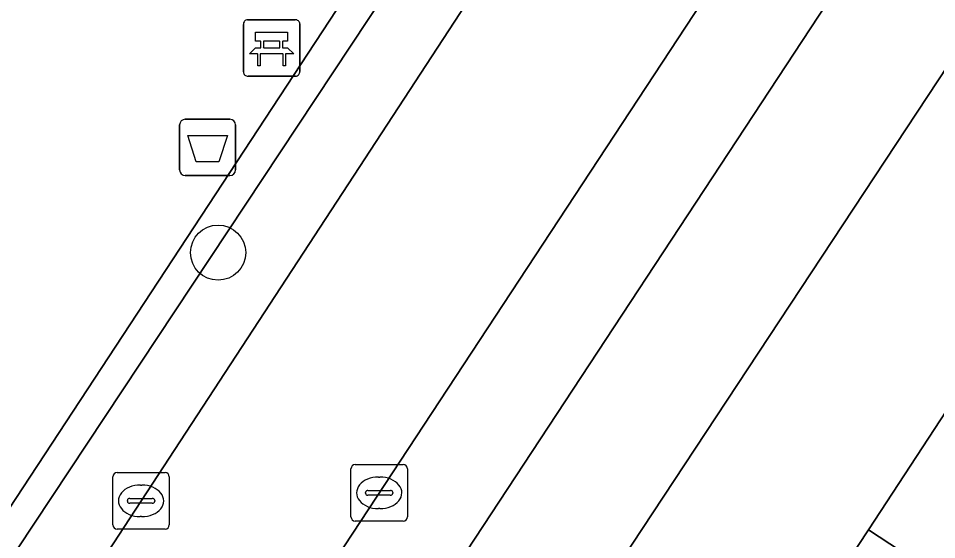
# Model space of a CAD drawing. Extents: x 159279 to 160377, y 384531 to 385888.
# Drawn here: x 160044.05 to 160060.32, y 384678.69 to 384687.94 of the extents above; entities that cross this region are included whole.
import ezdxf

# ---------------------------------------------------------------- set-up
doc = ezdxf.new("R2010")
doc.units = 0
for name, color, linetype in [('IMGEO_Afvalbak', 7, 'Continuous'), ('IMGEO_Bank', 7, 'Continuous'), ('IMGEO_Boom', 7, 'Continuous'), ('IMGEO_Erf', 7, 'Continuous'), ('IMGEO_Groenvoorziening', 7, 'Continuous'), ('IMGEO_Haag', 7, 'Continuous'), ('IMGEO_Hek', 7, 'Continuous'), ('IMGEO_Kolk', 7, 'Continuous'), ('IMGEO_Pand', 7, 'Continuous'), ('IMGEO_Parkeervlak_open', 7, 'Continuous'), ('IMGEO_Rijbaan_lokaal_open', 7, 'Continuous'), ('IMGEO_Terreindeel_open', 7, 'Continuous'), ('IMGEO_Voetpad_open', 7, 'Continuous')]:
    doc.layers.add(name, color=color, linetype=linetype)

msp = doc.modelspace()

# ---------------------------------------------------------------- linework, layer by layer
at = {"layer": 'IMGEO_Afvalbak'}
for p, q in [((160047.006, 384686.147), (160047.796, 384686.147)), ((160047.796, 384686.147), (160047.006, 384686.147)), ((160046.906, 384685.247), (160046.906, 384686.047)), ((160046.906, 384686.047), (160046.906, 384685.247)), ((160047.896, 384686.047), (160047.896, 384685.247)), ((160047.896, 384685.247), (160047.896, 384686.047)), ((160047.796, 384685.147), (160047.006, 384685.147)), ((160047.006, 384685.147), (160047.796, 384685.147))]:
    msp.add_line(p, q, dxfattribs=at)
msp.add_lwpolyline([(160047.049, 384685.861), (160047.753, 384685.861), (160047.604, 384685.391), (160047.198, 384685.391), (160047.049, 384685.861)], dxfattribs=at)
for centre, start, end in [((160047.006, 384686.047), 90, 180), ((160047.006, 384686.047), 90, 180), ((160047.796, 384686.047), 0, 90), ((160047.796, 384686.047), 360, 90), ((160047.006, 384685.247), 180, 270), ((160047.006, 384685.247), 180, 270), ((160047.796, 384685.247), 270, 0), ((160047.796, 384685.247), 270, 0)]:
    msp.add_arc(centre, 0.1, start, end, dxfattribs=at)
at = {"layer": 'IMGEO_Bank'}
for p, q in [((160048.112, 384687.911), (160048.953, 384687.911)), ((160048.953, 384687.911), (160048.112, 384687.911)), ((160048.037, 384686.986), (160048.037, 384687.827)), ((160048.037, 384687.827), (160048.037, 384686.986)), ((160049.037, 384687.836), (160049.037, 384686.995)), ((160049.037, 384686.995), (160049.037, 384687.836)), ((160048.346, 384687.417), (160048.346, 384687.523)), ((160048.39, 384687.523), (160048.39, 384687.417)), ((160048.678, 384687.529), (160048.396, 384687.529)), ((160048.396, 384687.411), (160048.678, 384687.411)), ((160048.684, 384687.417), (160048.684, 384687.523)), ((160048.728, 384687.523), (160048.728, 384687.417)), ((160048.734, 384687.309), (160048.341, 384687.309)), ((160048.962, 384686.911), (160048.121, 384686.911)), ((160048.121, 384686.911), (160048.962, 384686.911))]:
    msp.add_line(p, q, dxfattribs=at)
for points in [[(160048.34, 384687.529), (160048.254, 384687.529), (160048.254, 384687.69), (160048.817, 384687.69), (160048.817, 384687.529), (160048.734, 384687.529)], [(160048.284, 384687.309), (160048.142, 384687.309), (160048.254, 384687.411), (160048.34, 384687.411)], [(160048.734, 384687.411), (160048.817, 384687.411), (160048.929, 384687.309), (160048.79, 384687.309)], [(160048.334, 384687.302), (160048.334, 384687.095), (160048.291, 384687.095), (160048.291, 384687.302)], [(160048.784, 384687.302), (160048.784, 384687.095), (160048.74, 384687.095), (160048.74, 384687.302)]]:
    msp.add_lwpolyline(points, dxfattribs=at)
for centre, radius, start, end in [((160048.115, 384687.833), 0.0779, 92.4484, 184.2845), ((160048.115, 384687.833), 0.0779, 92.4484, 184.2845), ((160048.959, 384687.833), 0.0779, 2.4484, 94.2845), ((160048.959, 384687.833), 0.0779, 2.4484, 94.2845), ((160048.339, 384687.522), 0.00671, 2.8957, 87.1043), ((160048.339, 384687.418), 0.00671, 272.8957, 357.1043), ((160048.396, 384687.522), 0.00671, 92.8957, 177.1043), ((160048.396, 384687.418), 0.00671, 182.8957, 267.1043), ((160048.678, 384687.522), 0.00671, 2.8957, 87.1043), ((160048.678, 384687.418), 0.00671, 272.8957, 357.1043), ((160048.735, 384687.522), 0.00671, 92.8957, 177.1043), ((160048.735, 384687.418), 0.00671, 182.8957, 267.1043), ((160048.284, 384687.302), 0.00671, 2.8957, 87.1043), ((160048.341, 384687.302), 0.00671, 92.8957, 177.1043), ((160048.733, 384687.302), 0.00671, 2.8957, 87.1043), ((160048.79, 384687.302), 0.00671, 92.8957, 177.1043), ((160048.115, 384686.989), 0.0779, 182.4484, 274.2845), ((160048.115, 384686.989), 0.0779, 182.4484, 274.2845), ((160048.959, 384686.989), 0.0779, 272.4484, 4.2845), ((160048.959, 384686.989), 0.0779, 272.4484, 4.2845)]:
    msp.add_arc(centre, radius, start, end, dxfattribs=at)
at = {"layer": 'IMGEO_Boom'}
msp.add_circle((160047.588, 384683.782), 0.489, dxfattribs=at)
at = {"layer": 'IMGEO_Erf'}
for points in [[(160063.153, 384691.087), (160044.265, 384662.443)], [(160061.779, 384667.472), (160059.874, 384664.566), (160061.918, 384663.293), (160059.347, 384659.53), (160061.871, 384657.875), (160060.305, 384655.486), (160050.829, 384661.699), (160052.668, 384664.503), (160050.576, 384665.874), (160052.238, 384668.409), (160052.775, 384669.228), (160054.648, 384672.085), (160055.41, 384672.244), (160056.13, 384673.342), (160058.172, 384676.456), (160058.018, 384677.197), (160059.114, 384678.869), (160061.77, 384682.92)]]:
    msp.add_lwpolyline(points, dxfattribs=at)
at = {"layer": 'IMGEO_Groenvoorziening'}
for points in [[(160055.902, 384695.601), (160052.285, 384698.035), (160051.668, 384696.998), (160051.492, 384696.733), (160054.606, 384694.504), (160040.278, 384672.872), (160039.199, 384673.573), (160035.094, 384667.279), (160036.592, 384666.292), (160036.806, 384666.382)], [(160038.989, 384668.307), (160055.341, 384693.333)]]:
    msp.add_lwpolyline(points, dxfattribs=at)
msp.add_lwpolyline([(160048.866, 384693.271), (160049.107, 384693.65), (160048.985, 384693.728), (160048.916, 384693.623), (160048.278, 384692.664), (160051.453, 384690.78), (160040.213, 384673.657), (160033.098, 384678.263), (160034.8, 384680.882), (160034.326, 384681.227), (160032.35, 384678.026), (160039.199, 384673.573), (160040.278, 384672.872), (160054.606, 384694.504), (160051.492, 384696.733), (160051.192, 384696.283), (160053.883, 384694.482), (160051.82, 384691.339), (160051.684, 384691.435)], close=True, dxfattribs=at)
at = {"layer": 'IMGEO_Haag'}
msp.add_lwpolyline([(160048.866, 384693.271), (160049.107, 384693.65), (160048.985, 384693.728), (160048.916, 384693.623), (160048.278, 384692.664), (160051.453, 384690.78), (160040.213, 384673.657), (160033.098, 384678.263), (160034.8, 384680.882), (160034.326, 384681.227), (160032.35, 384678.026), (160039.199, 384673.573), (160040.278, 384672.872), (160054.606, 384694.504), (160051.492, 384696.733), (160051.192, 384696.283), (160053.883, 384694.482), (160051.82, 384691.339), (160051.684, 384691.435)], close=True, dxfattribs=at)
at = {"layer": 'IMGEO_Hek'}
msp.add_lwpolyline([(160051.453, 384690.78), (160040.213, 384673.657), (160033.098, 384678.263), (160034.8, 384680.882), (160036.061, 384682.822), (160044.27, 384695.449)], dxfattribs=at)
at = {"layer": 'IMGEO_Kolk'}
for p, q in [((160049.943, 384679.096), (160049.943, 384679.948)), ((160050.018, 384680.022), (160050.87, 384680.022)), ((160050.944, 384679.948), (160050.944, 384679.096)), ((160045.722, 384678.954), (160045.722, 384679.806)), ((160045.797, 384679.88), (160046.649, 384679.88)), ((160046.723, 384679.806), (160046.723, 384678.954)), ((160050.431, 384679.802), (160050.456, 384679.802)), ((160046.21, 384679.66), (160046.235, 384679.66)), ((160050.202, 384679.516), (160050.202, 384679.528)), ((160050.64, 384679.479), (160050.242, 384679.479)), ((160050.245, 384679.565), (160050.643, 384679.565)), ((160050.686, 384679.528), (160050.686, 384679.516)), ((160045.981, 384679.374), (160045.981, 384679.386)), ((160046.419, 384679.337), (160046.021, 384679.337)), ((160046.024, 384679.423), (160046.422, 384679.423)), ((160046.465, 384679.386), (160046.465, 384679.374)), ((160046.233, 384679.1), (160046.208, 384679.1)), ((160050.454, 384679.242), (160050.429, 384679.242)), ((160050.87, 384679.022), (160050.018, 384679.022)), ((160046.649, 384678.88), (160045.797, 384678.88))]:
    msp.add_line(p, q, dxfattribs=at)
for points in [[(160049.943, 384679.096), (160049.943, 384679.948)], [(160050.018, 384680.022), (160050.87, 384680.022)], [(160050.944, 384679.948), (160050.944, 384679.096)], [(160045.722, 384678.954), (160045.722, 384679.806)], [(160045.797, 384679.88), (160046.649, 384679.88)], [(160046.723, 384679.806), (160046.723, 384678.954)], [(160050.87, 384679.022), (160050.018, 384679.022)], [(160046.649, 384678.88), (160045.797, 384678.88)]]:
    msp.add_lwpolyline(points, dxfattribs=at)
for centre, radius, start, end in [((160050.02, 384679.946), 0.0765, 91.552, 178.448), ((160050.02, 384679.946), 0.0765, 91.552, 178.448), ((160050.868, 384679.946), 0.0765, 1.552, 88.448), ((160050.868, 384679.946), 0.0765, 1.552, 88.448), ((160045.799, 384679.804), 0.0765, 91.552, 178.448), ((160045.799, 384679.804), 0.0765, 91.552, 178.448), ((160046.647, 384679.804), 0.0765, 1.552, 88.448), ((160046.647, 384679.804), 0.0765, 1.552, 88.448), ((160050.242, 384679.525), 0.0403, 85.8775, 175.7526), ((160050.239, 384679.515), 0.0366, 178.938, 274.7102), ((160050.643, 384679.522), 0.043, 264.8664, 352.4533), ((160050.647, 384679.527), 0.0386, 1.7309, 96.639), ((160046.021, 384679.383), 0.0403, 85.8775, 175.7526), ((160046.018, 384679.373), 0.0366, 178.938, 274.7102), ((160046.422, 384679.38), 0.043, 264.8664, 352.4533), ((160046.426, 384679.385), 0.0386, 1.7309, 96.639), ((160045.799, 384678.956), 0.0765, 181.552, 268.448), ((160045.799, 384678.956), 0.0765, 181.552, 268.448), ((160046.647, 384678.956), 0.0765, 271.552, 358.448), ((160046.647, 384678.956), 0.0765, 271.552, 358.448), ((160050.02, 384679.098), 0.0765, 181.552, 268.448), ((160050.02, 384679.098), 0.0765, 181.552, 268.448), ((160050.868, 384679.098), 0.0765, 271.552, 358.448), ((160050.868, 384679.098), 0.0765, 271.552, 358.448)]:
    msp.add_arc(centre, radius, start, end, dxfattribs=at)
for centre, major_axis, ratio, start_param, end_param in [((160050.43, 384679.522), (-0.387, 0.002), 0.722429, 4.712389, 7.853982), ((160050.455, 384679.522), (-0.39, 0.002), 0.717154, 1.570796, 4.712389), ((160046.209, 384679.38), (-0.387, 0.002), 0.722429, 4.712389, 7.853982), ((160046.234, 384679.38), (-0.39, 0.002), 0.717154, 1.570796, 4.712389)]:
    msp.add_ellipse(centre, major_axis=major_axis, ratio=ratio, start_param=start_param, end_param=end_param, dxfattribs=at)
at = {"layer": 'IMGEO_Pand'}
for points in [[(160070.338, 384679.131), (160063.096, 384683.879), (160062.578, 384683.088), (160061.77, 384682.92), (160059.114, 384678.869), (160066.319, 384674.138), (160069.016, 384678.251), (160069.537, 384677.909)], [(160067.823, 384665.663), (160070.098, 384669.133), (160067.325, 384670.951), (160066.652, 384669.925), (160064.992, 384671.013), (160065.847, 384672.318), (160065.343, 384672.649), (160066.319, 384674.138), (160059.114, 384678.869), (160058.018, 384677.197), (160058.172, 384676.456), (160056.13, 384673.342)]]:
    msp.add_lwpolyline(points, close=True, dxfattribs=at)
at = {"layer": 'IMGEO_Parkeervlak_open'}
for points in [[(160058.132, 384691.221), (160041.807, 384666.384)], [(160044.878, 384667.663), (160058.527, 384688.428)]]:
    msp.add_lwpolyline(points, dxfattribs=at)
at = {"layer": 'IMGEO_Rijbaan_lokaal_open'}
for points in [[(160055.341, 384693.333), (160038.989, 384668.307)], [(160041.807, 384666.384), (160058.132, 384691.221)]]:
    msp.add_lwpolyline(points, dxfattribs=at)
at = {"layer": 'IMGEO_Terreindeel_open'}
msp.add_lwpolyline([(160051.453, 384690.78), (160048.278, 384692.664), (160048.916, 384693.623), (160048.985, 384693.728), (160047.615, 384694.607), (160046.958, 384693.497), (160044.27, 384695.449), (160036.061, 384682.822), (160034.8, 384680.882), (160033.098, 384678.263), (160040.213, 384673.657)], close=True, dxfattribs=at)
at = {"layer": 'IMGEO_Voetpad_open'}
for points in [[(160044.265, 384662.443), (160063.153, 384691.087), (160075.08, 384697.276), (160078.839, 384699.17), (160079.197, 384698.459), (160081.223, 384699.48), (160080.865, 384700.189), (160081.217, 384700.366), (160082.762, 384701.216), (160088.63, 384704.142), (160088.784, 384703.855), (160094.48, 384706.734), (160100.214, 384709.633)], [(160058.527, 384688.428), (160044.878, 384667.663)]]:
    msp.add_lwpolyline(points, dxfattribs=at)

doc.saveas('drawing.dxf')
